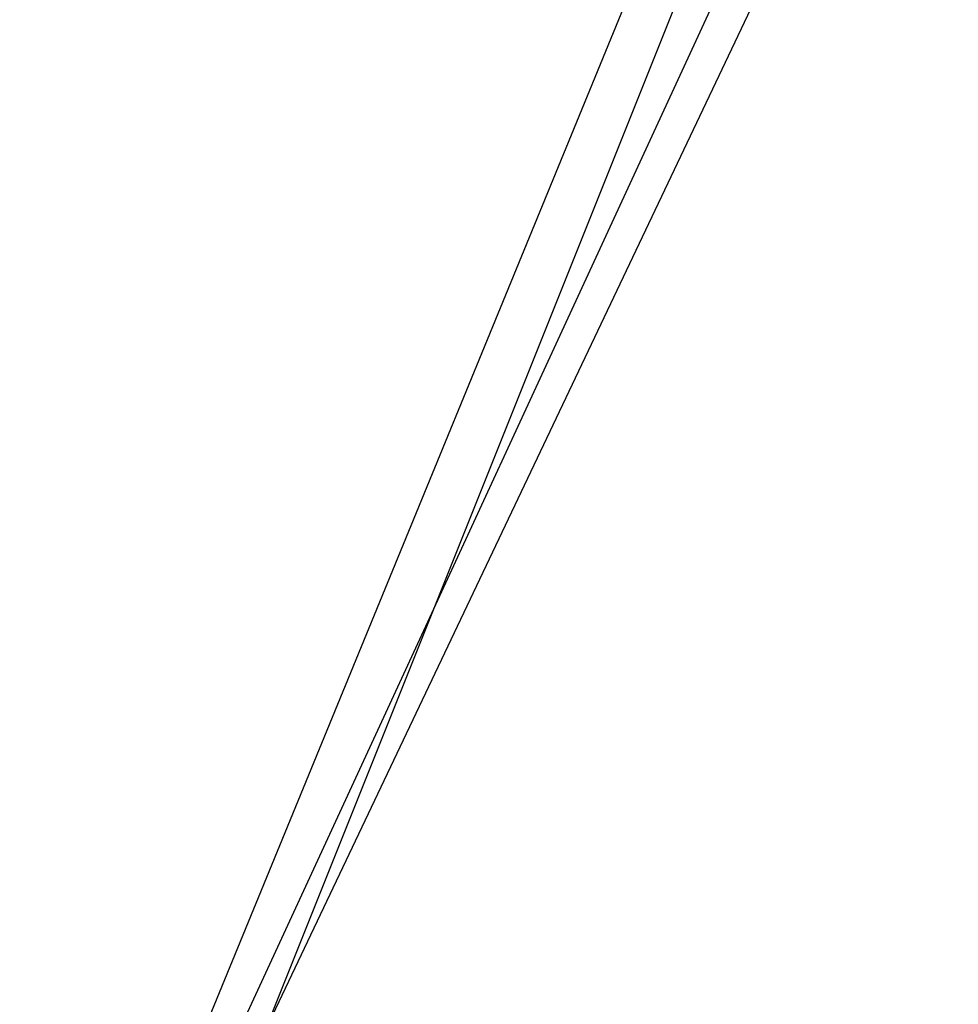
# Model space of a CAD drawing. Header units: feet. Extents: x -79 to 198, y -22 to 181.
# Tile 969 of 982: x 130.553 to 130.827, y 144.654 to 144.941. Entities that reach past the tile are written whole.
import ezdxf

# ---------------------------------------------------------------- set-up
doc = ezdxf.new("R2010")
doc.units = ezdxf.units.FT
doc.layers.add('A-LINEA', color=7, linetype='CONTINUOUS')

msp = doc.modelspace()

# ---------------------------------------------------------------- linework, layer by layer
at = {"layer": 'A-LINEA'}
for points in [[(130.5867, 144.5511), (130.3067, 144.6578), (130.5333, 145.1911), (130.8, 145.0844), (130.5867, 144.5511)], [(130.5867, 144.5511), (130.3067, 144.6578), (130.5333, 145.1911), (130.8, 145.0844), (130.5867, 144.5511)], [(130.32, 144.6578), (130.5733, 144.5378), (130.8267, 145.0711), (130.56, 145.1911), (130.32, 144.6578)], [(130.32, 144.6578), (130.5733, 144.5378), (130.8267, 145.0711), (130.56, 145.1911), (130.32, 144.6578)], [(130.5733, 144.5644), (130.32, 144.6711), (130.5333, 145.1778), (130.7867, 145.0844), (130.5733, 144.5644)], [(130.5733, 144.5644), (130.32, 144.6711), (130.5333, 145.1778), (130.7867, 145.0844), (130.5733, 144.5644)], [(130.3333, 144.6711), (130.5733, 144.5511), (130.8133, 145.0711), (130.56, 145.1778), (130.3333, 144.6711)], [(130.3333, 144.6711), (130.5733, 144.5511), (130.8133, 145.0711), (130.56, 145.1778), (130.3333, 144.6711)]]:
    msp.add_lwpolyline(points, dxfattribs=at)

doc.saveas('drawing.dxf')
